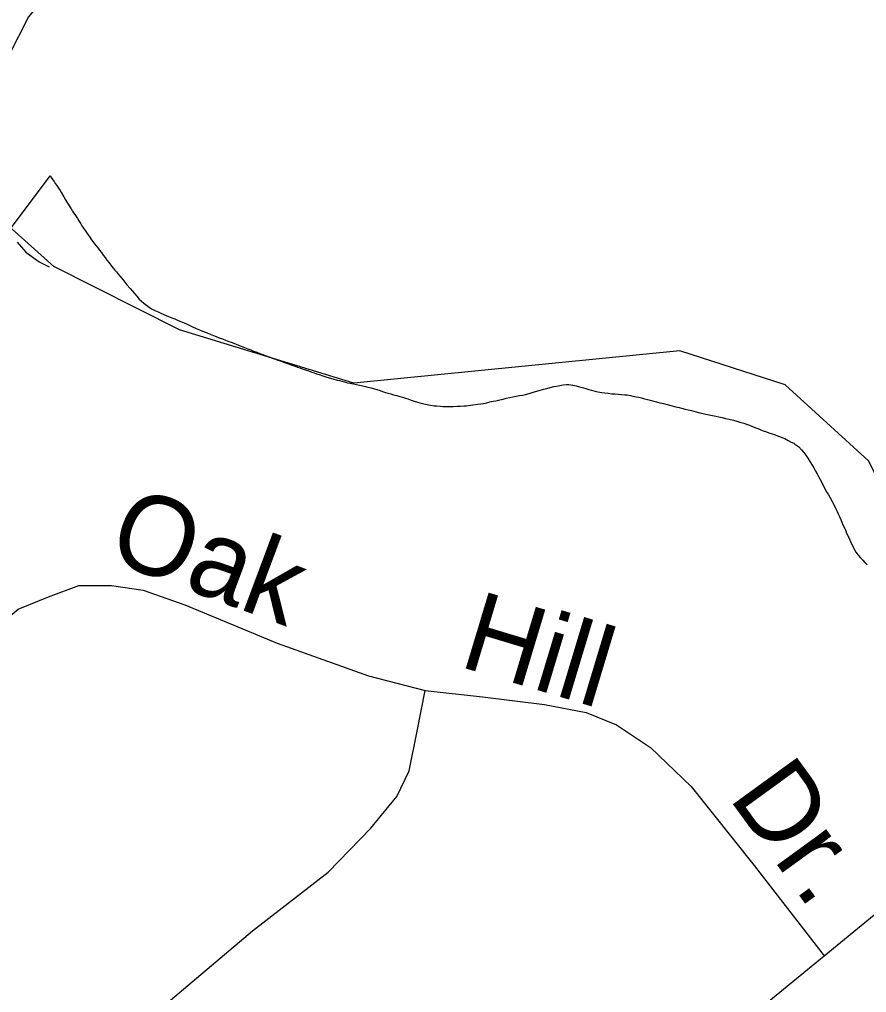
# Model space of a CAD drawing. Extents: x 2260773 to 2342389, y 552869 to 618546.
# Drawn here: x 2323260 to 2324276, y 600650 to 601817 of the extents above; entities that cross this region are included whole.
import ezdxf

# ---------------------------------------------------------------- set-up
doc = ezdxf.new("R2010")
doc.units = 0
for name, color, linetype in [('Exist Boundary Political City Limit New', 7, 'Continuous'), ('Exist Hydrographic Creek Single Shore', 7, 'Continuous'), ('Exist Hydrographic Misc Water Feature', 7, 'Continuous'), ('Exist Road Non-System Type 51', 7, 'Continuous'), ('Exist Road Non-System Type 51 Label', 7, 'Continuous'), ('Map Preparation Boundary City Limit Buffer Line', 7, 'Continuous')]:
    doc.layers.add(name, color=color, linetype=linetype)

msp = doc.modelspace()

# ---------------------------------------------------------------- linework, layer by layer
at = {"layer": 'Exist Boundary Political City Limit New'}
for points in [[(2323113.5, 601384.9), (2323297, 601629.1), (2323299.2, 601626), (2323301.8, 601622.5), (2323303.2, 601620), (2323305, 601617.6), (2323307.2, 601614.2), (2323309, 601611.6), (2323310.8, 601608.6), (2323313.5, 601603.9), (2323315.5, 601600.4), (2323317.8, 601596.4), (2323320.8, 601591.9), (2323322.2, 601589.4), (2323324, 601586.9), (2323325.5, 601584.4), (2323327.5, 601581.5), (2323329.8, 601577.8), (2323331.5, 601575.2), (2323333.8, 601571.8), (2323335.2, 601569.3), (2323337.2, 601566.4), (2323339.2, 601563.5), (2323341.5, 601560.2), (2323343.8, 601556.9), (2323346.8, 601552.6), (2323349.5, 601548.8), (2323352, 601545.6), (2323354.5, 601542.4), (2323356.2, 601540.1), (2323358.5, 601537.3), (2323360.8, 601534.1), (2323363, 601531.2), (2323365.2, 601528), (2323367.8, 601524.8), (2323369.8, 601522), (2323372.5, 601518.6), (2323374.5, 601516.2), (2323376.5, 601513.9), (2323379, 601510.9), (2323381.5, 601508.1), (2323384.2, 601504.8), (2323386.8, 601501.7), (2323389.2, 601498.6), (2323393, 601494.2), (2323395.8, 601490.9), (2323398.2, 601487.9), (2323401, 601484.9), (2323404, 601481.5), (2323406.5, 601479.1), (2323409.5, 601476.6), (2323412.8, 601474.1), (2323415.8, 601471.6), (2323418.5, 601469.8), (2323422.8, 601467.8), (2323426.5, 601466.1), (2323430, 601464.5)], [(2323430, 601464.5), (2323434.2, 601462.7), (2323439.2, 601460.6), (2323443, 601459.1), (2323446.8, 601457.6), (2323450.8, 601455.8), (2323454, 601454.4), (2323457.8, 601452.8), (2323460.5, 601451.6), (2323463.8, 601450.1), (2323468, 601448.2), (2323472.2, 601446.3), (2323476, 601444.7), (2323479.8, 601443.1), (2323485.2, 601440.8), (2323489, 601439.3), (2323492.8, 601437.9), (2323496.2, 601436.4), (2323499.8, 601435.1), (2323503.8, 601433.6), (2323507.5, 601432.1), (2323511.2, 601430.7), (2323514, 601429.6), (2323517.2, 601428.4), (2323520.8, 601427.1), (2323526.2, 601424.9), (2323530, 601423.4), (2323534, 601421.8), (2323537.8, 601420.4), (2323541, 601419.1), (2323544.8, 601417.6), (2323548.5, 601416.2), (2323552, 601414.9), (2323556, 601413.4), (2323559.8, 601412.1), (2323563.5, 601410.7), (2323567.2, 601409.3), (2323570.2, 601408.3), (2323573, 601407.3), (2323576.8, 601405.9), (2323580.5, 601404.6), (2323584.8, 601403.1), (2323588, 601401.9), (2323591, 601400.9), (2323593.8, 601399.9), (2323596.5, 601398.9), (2323599.5, 601397.8), (2323602.2, 601396.8), (2323607, 601395.2), (2323610.8, 601393.9), (2323613.5, 601392.9), (2323616.5, 601391.9), (2323619.5, 601390.9), (2323624, 601389.4), (2323627.8, 601388.2), (2323631.8, 601387.1), (2323636.2, 601385.8), (2323641.2, 601384.4), (2323644.2, 601383.7), (2323647, 601382.9), (2323650, 601382.2), (2323653.8, 601381.2), (2323656.8, 601380.6), (2323660.8, 601379.8), (2323664.5, 601378.9), (2323668, 601378.2), (2323672, 601377.3), (2323675.2, 601376.5), (2323678.2, 601375.8), (2323682.2, 601374.9), (2323686, 601373.9), (2323689, 601372.9), (2323692.8, 601371.8), (2323695.5, 601370.8), (2323699.2, 601369.6), (2323702.2, 601368.8), (2323705.5, 601367.8), (2323709, 601366.8), (2323712.8, 601365.8), (2323716.5, 601364.7), (2323719.5, 601363.8), (2323723.2, 601362.6), (2323726.2, 601361.7), (2323730, 601360.4), (2323733.8, 601359.2), (2323737.5, 601357.9), (2323740.5, 601357), (2323745.2, 601355.9), (2323749.2, 601355.1), (2323753, 601354.3), (2323757.5, 601353.6), (2323760.5, 601353.3), (2323765, 601353), (2323768, 601352.8), (2323769.5, 601352.6), (2323773, 601352.7), (2323777.5, 601352.5), (2323780.5, 601352.6), (2323785, 601352.9)], [(2323785, 601352.9), (2323789, 601353.1), (2323793, 601353.4), (2323796.2, 601353.6), (2323801, 601354.2), (2323810, 601355.3), (2323813.5, 601355.9), (2323816.8, 601356.4), (2323820.8, 601357.2), (2323824.5, 601358.1), (2323828.5, 601358.9), (2323831.5, 601359.6), (2323836.2, 601360.8), (2323840.2, 601361.6), (2323844, 601362.6), (2323848.5, 601363.6), (2323852, 601364.2), (2323856, 601364.9), (2323859.8, 601365.7), (2323863.8, 601366.4), (2323867, 601367.1), (2323871.5, 601368.4), (2323875.2, 601369.4), (2323879.2, 601370.6), (2323883.5, 601371.8), (2323888.8, 601373.3), (2323892.8, 601374.4), (2323896.5, 601375.4), (2323901, 601376.6), (2323904.2, 601377.2), (2323908.2, 601377.9), (2323912.2, 601378.5), (2323916.2, 601379), (2323919.2, 601379.2), (2323924, 601378.3), (2323928, 601377.4), (2323931.8, 601376.4), (2323936.5, 601375.1), (2323939.5, 601374.1), (2323943.2, 601373), (2323946.2, 601372.2), (2323949, 601371.4), (2323953.8, 601370.3), (2323958.5, 601369.6), (2323962.2, 601369), (2323966.2, 601368.5), (2323970.8, 601367.9), (2323974.2, 601367.7), (2323982.2, 601367.2), (2323986.2, 601366.8), (2323989.2, 601366.5), (2323993.2, 601365.8), (2323996, 601365.2), (2324000, 601364.4), (2324003, 601363.7), (2324006.2, 601362.9), (2324009.8, 601362), (2324013.5, 601361), (2324016.5, 601360.2), (2324019.2, 601359.4), (2324024, 601358.2), (2324028, 601357.2), (2324031, 601356.5), (2324034, 601355.8), (2324036.8, 601355), (2324041.5, 601353.8), (2324047.5, 601352.3), (2324051.2, 601351.3), (2324054.2, 601350.6), (2324058.5, 601349.5), (2324062, 601348.7), (2324066, 601347.7), (2324068.8, 601347), (2324071.8, 601346.3), (2324076, 601345.2), (2324080, 601344.4), (2324083.5, 601343.6), (2324087.2, 601342.8), (2324091.2, 601341.9), (2324095.5, 601341), (2324099, 601340.2), (2324103, 601339.3), (2324106.8, 601338.4), (2324111.2, 601337.4), (2324116.5, 601336.1), (2324120.5, 601335), (2324124.2, 601333.9), (2324128.8, 601332.7), (2324132, 601331.6), (2324135.8, 601330.1), (2324139.2, 601328.7), (2324142.2, 601327.5), (2324145.8, 601326.1), (2324148.5, 601324.9), (2324152.2, 601323.5), (2324156, 601322.1), (2324159, 601321.2)], [(2324159, 601321.2), (2324162.8, 601320), (2324165.5, 601319), (2324169.2, 601317.5), (2324173, 601316.1), (2324175.8, 601314.9), (2324178, 601314.1), (2324182.2, 601311.9), (2324185.8, 601310), (2324189, 601308.7), (2324190.2, 601307.5), (2324194.8, 601304.3), (2324198.2, 601300.5), (2324200.8, 601297.4), (2324203.2, 601294.3), (2324205.8, 601290.7), (2324208.2, 601286.6), (2324210.8, 601282.5), (2324212.8, 601279.1), (2324215, 601275.2), (2324216.8, 601272.1), (2324218.5, 601268.6), (2324220.5, 601265.1), (2324222.8, 601260.8), (2324224.2, 601258), (2324226, 601254.4), (2324227.8, 601250.9), (2324230, 601247.5), (2324232.2, 601243.8), (2324234.8, 601238.8), (2324236.8, 601235.2), (2324239.2, 601230), (2324241, 601226.8), (2324242.2, 601224), (2324243.5, 601220.9), (2324245.2, 601217.2), (2324247, 601212.8), (2324248.2, 601209.9), (2324250, 601206.2), (2324251.2, 601203.4), (2324252.2, 601200.7), (2324254, 601197.1), (2324255.5, 601193.8), (2324257, 601190.7), (2324258.2, 601187.9), (2324260, 601184.4), (2324261.8, 601180.8), (2324263.2, 601178), (2324266.2, 601174.3), (2324269, 601171.3), (2324271.8, 601168.4), (2324274.2, 601165.6), (2324277, 601162.7)]]:
    msp.add_lwpolyline(points, dxfattribs=at)
at = {"layer": 'Exist Hydrographic Creek Single Shore'}
msp.add_lwpolyline([(2324847.3, 600329.2), (2324775.3, 600792.3), (2324741.3, 600886.1), (2324615.4, 601015.5), (2324431.3, 601096.7), (2324329.3, 601187.7), (2324278.3, 601287.4), (2324178.4, 601378.5), (2324052.3, 601419.4), (2323661.3, 601380.6), (2323452.3, 601444.4), (2323301.4, 601520.3), (2323108.3, 601692.9)], dxfattribs=at)
at = {"layer": 'Exist Hydrographic Misc Water Feature'}
for points in [[(2323458.1, 602475.5), (2323455.8, 602467.3), (2323466.1, 602455.6), (2323472.2, 602425.5), (2323470.6, 602405.5), (2323471, 602359.6), (2323473.5, 602315.8), (2323471.8, 602277.5), (2323464.2, 602231.7), (2323454.8, 602205.5), (2323437, 602163.2), (2323415.6, 602111.2), (2323394.5, 602062.9), (2323380.6, 602033), (2323369.3, 601992.9), (2323349.4, 601950.5), (2323324, 601900.4), (2323302.6, 601858.2), (2323271.1, 601819.9), (2323247.7, 601773.5), (2323233.7, 601735.5), (2323222.1, 601701.1), (2323206.5, 601669.1)], [(2323257.7, 601549.8), (2323268, 601537.7), (2323283.8, 601526), (2323296.1, 601520.1)]]:
    msp.add_lwpolyline(points, dxfattribs=at)
at = {"layer": 'Exist Road Non-System Type 51'}
msp.add_line((2323434.4, 600047.1), (2324225.1, 600694.3), dxfattribs=at)
for points in [[(2323146.4, 600392), (2323004.4, 600581.3), (2322985.6, 600607.1), (2322964, 600632.8), (2322943.7, 600670.6), (2322957.2, 600696.3), (2323001.8, 600774.8), (2323092.4, 600910.1), (2323216.7, 601075.1), (2323258.6, 601109.6), (2323295.1, 601124.4), (2323331.6, 601138), (2323370.8, 601138), (2323408.7, 601132.6), (2323458.7, 601115), (2323569.5, 601069), (2323679, 601029.8), (2323746.6, 601012.2)], [(2323146.4, 600392), (2323539.8, 600724.1), (2323630.4, 600794.4), (2323681.7, 600847.2), (2323712.8, 600885), (2323727.7, 600916.1), (2323737.1, 600963.5), (2323746.6, 601012.2)], [(2323746.6, 601012.2), (2323815.5, 601004.7), (2323889.9, 600995.3), (2323939.9, 600985.8), (2323976.4, 600970.9), (2324016.9, 600943.9), (2324065.6, 600897.2), (2324141.3, 600802.5), (2324225.1, 600694.3)], [(2324225.1, 600694.3), (2324456.3, 600883.7), (2324506.3, 600835), (2324623.9, 600697), (2324707.7, 600584.8), (2324757.7, 600529.3)]]:
    msp.add_lwpolyline(points, dxfattribs=at)
at = {"layer": 'Map Preparation Boundary City Limit Buffer Line'}
for points in [[(2323113.5, 601384.9), (2323297, 601629.1), (2323299.2, 601626), (2323301.8, 601622.5), (2323303.2, 601620), (2323305, 601617.6), (2323307.2, 601614.2), (2323309, 601611.6), (2323310.8, 601608.6), (2323313.5, 601603.9), (2323315.5, 601600.4), (2323317.8, 601596.4), (2323320.8, 601591.9), (2323322.2, 601589.4), (2323324, 601586.9), (2323325.5, 601584.4), (2323327.5, 601581.5), (2323329.8, 601577.8), (2323331.5, 601575.2), (2323333.8, 601571.8), (2323335.2, 601569.3), (2323337.2, 601566.4), (2323339.2, 601563.5), (2323341.5, 601560.2), (2323343.8, 601556.9), (2323346.8, 601552.6), (2323349.5, 601548.8), (2323352, 601545.6), (2323354.5, 601542.4), (2323356.2, 601540.1), (2323358.5, 601537.3), (2323360.8, 601534.1), (2323363, 601531.2), (2323365.2, 601528), (2323367.8, 601524.8), (2323369.8, 601522), (2323372.5, 601518.6), (2323374.5, 601516.2), (2323376.5, 601513.9), (2323379, 601510.9), (2323381.5, 601508.1), (2323384.2, 601504.8), (2323386.8, 601501.7), (2323389.2, 601498.6), (2323393, 601494.2), (2323395.8, 601490.9), (2323398.2, 601487.9), (2323401, 601484.9), (2323404, 601481.5), (2323406.5, 601479.1), (2323409.5, 601476.6), (2323412.8, 601474.1), (2323415.8, 601471.6), (2323418.5, 601469.8), (2323422.8, 601467.8), (2323426.5, 601466.1), (2323430, 601464.5)], [(2323430, 601464.5), (2323434.2, 601462.7), (2323439.2, 601460.6), (2323443, 601459.1), (2323446.8, 601457.6), (2323450.8, 601455.8), (2323454, 601454.4), (2323457.8, 601452.8), (2323460.5, 601451.6), (2323463.8, 601450.1), (2323468, 601448.2), (2323472.2, 601446.3), (2323476, 601444.7), (2323479.8, 601443.1), (2323485.2, 601440.8), (2323489, 601439.3), (2323492.8, 601437.9), (2323496.2, 601436.4), (2323499.8, 601435.1), (2323503.8, 601433.6), (2323507.5, 601432.1), (2323511.2, 601430.7), (2323514, 601429.6), (2323517.2, 601428.4), (2323520.8, 601427.1), (2323526.2, 601424.9), (2323530, 601423.4), (2323534, 601421.8), (2323537.8, 601420.4), (2323541, 601419.1), (2323544.8, 601417.6), (2323548.5, 601416.2), (2323552, 601414.9), (2323556, 601413.4), (2323559.8, 601412.1), (2323563.5, 601410.7), (2323567.2, 601409.3), (2323570.2, 601408.3), (2323573, 601407.3), (2323576.8, 601405.9), (2323580.5, 601404.6), (2323584.8, 601403.1), (2323588, 601401.9), (2323591, 601400.9), (2323593.8, 601399.9), (2323596.5, 601398.9), (2323599.5, 601397.8), (2323602.2, 601396.8), (2323607, 601395.2), (2323610.8, 601393.9), (2323613.5, 601392.9), (2323616.5, 601391.9), (2323619.5, 601390.9), (2323624, 601389.4), (2323627.8, 601388.2), (2323631.8, 601387.1), (2323636.2, 601385.8), (2323641.2, 601384.4), (2323644.2, 601383.7), (2323647, 601382.9), (2323650, 601382.2), (2323653.8, 601381.2), (2323656.8, 601380.6), (2323660.8, 601379.8), (2323664.5, 601378.9), (2323668, 601378.2), (2323672, 601377.3), (2323675.2, 601376.5), (2323678.2, 601375.8), (2323682.2, 601374.9), (2323686, 601373.9), (2323689, 601372.9), (2323692.8, 601371.8), (2323695.5, 601370.8), (2323699.2, 601369.6), (2323702.2, 601368.8), (2323705.5, 601367.8), (2323709, 601366.8), (2323712.8, 601365.8), (2323716.5, 601364.7), (2323719.5, 601363.8), (2323723.2, 601362.6), (2323726.2, 601361.7), (2323730, 601360.4), (2323733.8, 601359.2), (2323737.5, 601357.9), (2323740.5, 601357), (2323745.2, 601355.9), (2323749.2, 601355.1), (2323753, 601354.3), (2323757.5, 601353.6), (2323760.5, 601353.3), (2323765, 601353), (2323768, 601352.8), (2323769.5, 601352.6), (2323773, 601352.7), (2323777.5, 601352.5), (2323780.5, 601352.6), (2323785, 601352.9)], [(2323785, 601352.9), (2323789, 601353.1), (2323793, 601353.4), (2323796.2, 601353.6), (2323801, 601354.2), (2323810, 601355.3), (2323813.5, 601355.9), (2323816.8, 601356.4), (2323820.8, 601357.2), (2323824.5, 601358.1), (2323828.5, 601358.9), (2323831.5, 601359.6), (2323836.2, 601360.8), (2323840.2, 601361.6), (2323844, 601362.6), (2323848.5, 601363.6), (2323852, 601364.2), (2323856, 601364.9), (2323859.8, 601365.7), (2323863.8, 601366.4), (2323867, 601367.1), (2323871.5, 601368.4), (2323875.2, 601369.4), (2323879.2, 601370.6), (2323883.5, 601371.8), (2323888.8, 601373.3), (2323892.8, 601374.4), (2323896.5, 601375.4), (2323901, 601376.6), (2323904.2, 601377.2), (2323908.2, 601377.9), (2323912.2, 601378.5), (2323916.2, 601379), (2323919.2, 601379.2), (2323924, 601378.3), (2323928, 601377.4), (2323931.8, 601376.4), (2323936.5, 601375.1), (2323939.5, 601374.1), (2323943.2, 601373), (2323946.2, 601372.2), (2323949, 601371.4), (2323953.8, 601370.3), (2323958.5, 601369.6), (2323962.2, 601369), (2323966.2, 601368.5), (2323970.8, 601367.9), (2323974.2, 601367.7), (2323982.2, 601367.2), (2323986.2, 601366.8), (2323989.2, 601366.5), (2323993.2, 601365.8), (2323996, 601365.2), (2324000, 601364.4), (2324003, 601363.7), (2324006.2, 601362.9), (2324009.8, 601362), (2324013.5, 601361), (2324016.5, 601360.2), (2324019.2, 601359.4), (2324024, 601358.2), (2324028, 601357.2), (2324031, 601356.5), (2324034, 601355.8), (2324036.8, 601355), (2324041.5, 601353.8), (2324047.5, 601352.3), (2324051.2, 601351.3), (2324054.2, 601350.6), (2324058.5, 601349.5), (2324062, 601348.7), (2324066, 601347.7), (2324068.8, 601347), (2324071.8, 601346.3), (2324076, 601345.2), (2324080, 601344.4), (2324083.5, 601343.6), (2324087.2, 601342.8), (2324091.2, 601341.9), (2324095.5, 601341), (2324099, 601340.2), (2324103, 601339.3), (2324106.8, 601338.4), (2324111.2, 601337.4), (2324116.5, 601336.1), (2324120.5, 601335), (2324124.2, 601333.9), (2324128.8, 601332.7), (2324132, 601331.6), (2324135.8, 601330.1), (2324139.2, 601328.7), (2324142.2, 601327.5), (2324145.8, 601326.1), (2324148.5, 601324.9), (2324152.2, 601323.5), (2324156, 601322.1), (2324159, 601321.2)], [(2324159, 601321.2), (2324162.8, 601320), (2324165.5, 601319), (2324169.2, 601317.5), (2324173, 601316.1), (2324175.8, 601314.9), (2324178, 601314.1), (2324182.2, 601311.9), (2324185.8, 601310), (2324189, 601308.7), (2324190.2, 601307.5), (2324194.8, 601304.3), (2324198.2, 601300.5), (2324200.8, 601297.4), (2324203.2, 601294.3), (2324205.8, 601290.7), (2324208.2, 601286.6), (2324210.8, 601282.5), (2324212.8, 601279.1), (2324215, 601275.2), (2324216.8, 601272.1), (2324218.5, 601268.6), (2324220.5, 601265.1), (2324222.8, 601260.8), (2324224.2, 601258), (2324226, 601254.4), (2324227.8, 601250.9), (2324230, 601247.5), (2324232.2, 601243.8), (2324234.8, 601238.8), (2324236.8, 601235.2), (2324239.2, 601230), (2324241, 601226.8), (2324242.2, 601224), (2324243.5, 601220.9), (2324245.2, 601217.2), (2324247, 601212.8), (2324248.2, 601209.9), (2324250, 601206.2), (2324251.2, 601203.4), (2324252.2, 601200.7), (2324254, 601197.1), (2324255.5, 601193.8), (2324257, 601190.7), (2324258.2, 601187.9), (2324260, 601184.4), (2324261.8, 601180.8), (2324263.2, 601178), (2324266.2, 601174.3), (2324269, 601171.3), (2324271.8, 601168.4), (2324274.2, 601165.6), (2324277, 601162.7)]]:
    msp.add_lwpolyline(points, dxfattribs=at)

# ---------------------------------------------------------------- texts
at = {"layer": 'Exist Road Non-System Type 51 Label'}
for s, rotation, p in [('Oak', 339.5154, (2323362.4, 601170.2)), ('Hill', 343.2338, (2323785.5, 601041.6)), ('Dr.', 305.9838, (2324109.7, 600884.3))]:
    msp.add_text(s, height=95, rotation=rotation, dxfattribs=at).set_placement(p)

doc.saveas('drawing.dxf')
